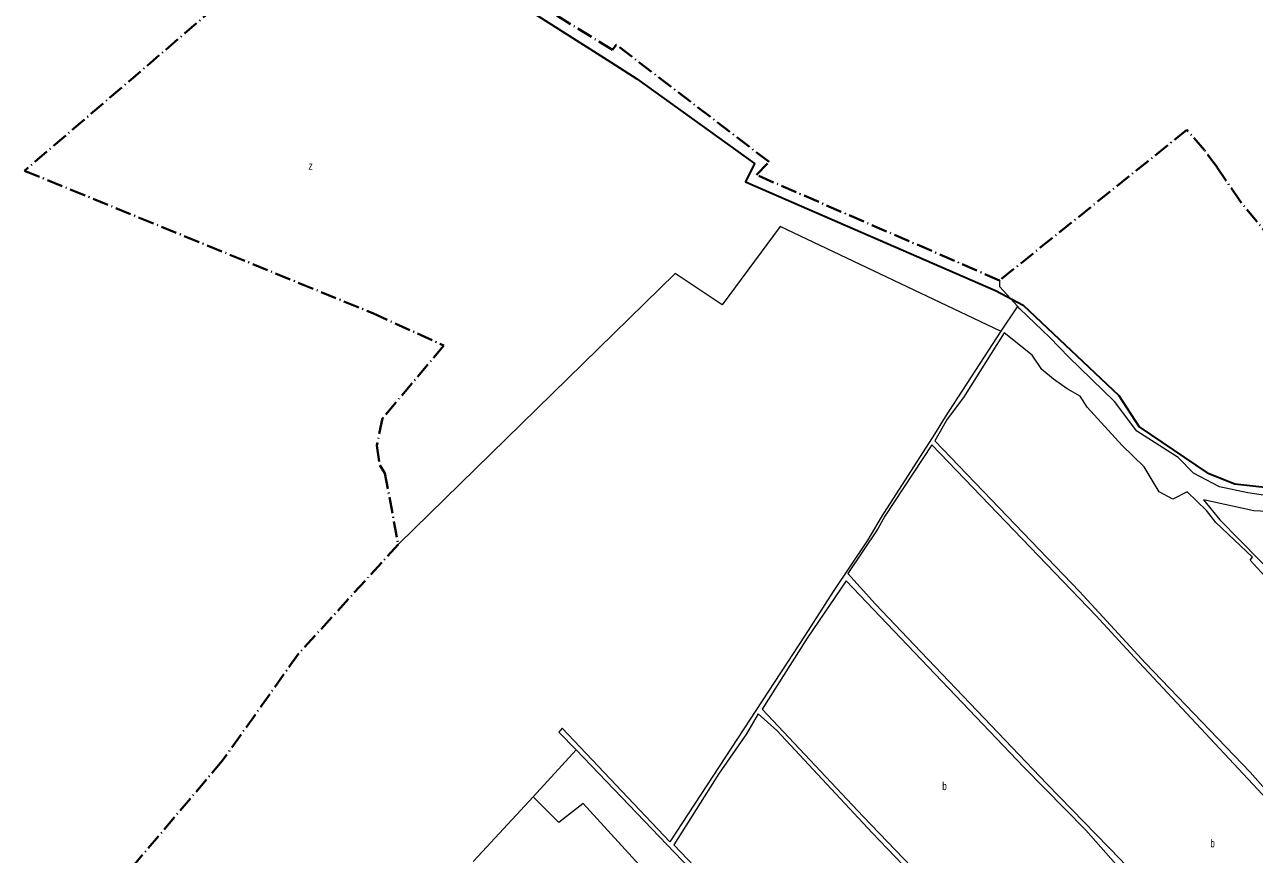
# Model space of a CAD drawing. Extents: x 639657 to 671642, y 222838 to 252123.
# Drawn here: x 644753 to 646290, y 248190 to 249227 of the extents above; entities that cross this region are included whole.
import ezdxf

# ---------------------------------------------------------------- set-up
doc = ezdxf.new("R2010")
doc.units = 0
doc.header["$LTSCALE"] = 4
doc.linetypes.add('DOT_DASHED', pattern=[7.7, 5, -1.2, 0.3, -1.2])
for name, color, linetype, lineweight in [('1', 7, 'Continuous', 13), ('21', 7, 'Continuous', 13), ('4', 7, 'DOT_DASHED', 40), ('57', 7, 'Continuous', 35)]:
    doc.layers.add(name, color=color, linetype=linetype, lineweight=lineweight)
doc.layers.add('7', color=7, linetype='Continuous')

msp = doc.modelspace()

# ---------------------------------------------------------------- linework, layer by layer
at = {"layer": '1'}
for points in [[(645993.826, 248875.57), (645972.05, 248899.46), (645972.05, 248908.054)], [(645993.826, 248875.57), (645992.519, 248873.57), (645973.293, 248844.153)], [(646331.89, 248634.73), (646281.8, 248642.27), (646246.55, 248649.82), (646214.09, 248666.82), (646194.96, 248686.41), (646142.95, 248719.13), (646115.22, 248756.14), (646058.04, 248811.88), (646034.39, 248836.19), (645996.77, 248872.34), (645993.826, 248875.57)], [(645973.293, 248844.153), (645903.45, 248737.29), (645890.33, 248715.35), (645823.45, 248611.69), (645807.1, 248583.51), (645763.44, 248518.77), (645728.6, 248464.13), (645559.5, 248205.77), (645424.71, 248347.85), (645420.853, 248343.097), (645442.247, 248320.79)], [(646307.79, 248533.19), (646284.58, 248558.15), (646287.81, 248561.81), (646241.81, 248605.07), (646230.21, 248619.92), (646206.14, 248643.38), (646188.08, 248634.35), (646170.88, 248643.39), (646152.18, 248674.81), (646124.89, 248701.28), (646081.25, 248749.27), (646072.44, 248762.82), (646056.1, 248772.08), (646038.9, 248784.13), (646024.5, 248796.18), (646012.46, 248814.26), (645977.21, 248842.24), (645926.46, 248761.37), (645906.03, 248734.06), (645890.76, 248706.96), (646071.32, 248518.86), (646154.07, 248429.11), (646284.94, 248292.85), (646316.1, 248257.77)], [(646725.07, 247820.97), (646524.1, 248034.13), (646408.49, 248153.15), (646358.86, 248202.02), (646140.1, 248436.43), (646091.96, 248488.94), (645887.11, 248702.02), (645828.18, 248613.19), (645819.58, 248597.06), (645781.72, 248541.13), (645816.33, 248503.04), (645873.08, 248443.42), (646031.06, 248278.1), (646122.82, 248184.03), (646223.6, 248074.66), (646425.54, 247861.57), (646586.84, 247692.88)], [(646313.884, 248618.347), (646289.32, 248619.47), (646226.56, 248633.47), (646246.97, 248608.3), (646321.76, 248532.11), (646332.94, 248522.85), (646344.11, 248508.43), (646373.76, 248456.35), (646407.09, 248484.31)], [(645442.247, 248320.79), (645669.47, 248083.86), (645729.587, 248020.726), (645956.106, 247782.841)]]:
    msp.add_lwpolyline(points, dxfattribs=at)
for points in [[(646019.13, 248008.88), (646197.17, 248092.54), (646151.61, 248138.82), (646079.2, 248220.41), (646001.83, 248299.41), (645779.79, 248532.31), (645730.96, 248460.69), (645674.82, 248371.63), (645800.99, 248237.52), (645881.81, 248153.56), (645984.53, 248043.76)], [(646032.47, 247986.63), (646004.18, 248017.2), (645812.17, 248217.29), (645693.3, 248345.16), (645669.65, 248366.04), (645655.24, 248340.87), (645620.39, 248290.32), (645564.45, 248202.33), (645759.89, 247997.07), (645961.95, 247786.44), (646146.54, 247866.92)]]:
    msp.add_lwpolyline(points, close=True, dxfattribs=at)
at = {"layer": '21'}
for points in [[(645973.293, 248844.153), (645972.793, 248844.39), (645697.377, 248975.062), (645624.681, 248877.155), (645565.964, 248916.318), (645220.57, 248578.269), (645220.07, 248577.78)], [(645314.11, 248181.56), (645314.57, 248182.06), (645388.485, 248262.374), (645442.247, 248320.79)], [(645729.587, 248020.726), (645729.11, 248020.226), (645695.98, 247985.502), (645451.329, 248254.047), (645420.573, 248230.269), (645388.985, 248261.874), (645388.485, 248262.374)]]:
    msp.add_lwpolyline(points, dxfattribs=at)
at = {"layer": '4'}
for p, q in [((646205.663, 249095.801), (645972.05, 248908.054)), ((646227.649, 249070.58), (646205.663, 249095.801)), ((646243.396, 249049.079), (646227.649, 249070.58))]:
    msp.add_line(p, q, dxfattribs=at)
for points in [[(645972.05, 248908.054), (645971.56, 248907.66), (645667.73, 249039.45), (645683.43, 249055.79), (645492.45, 249202.14), (645487.72, 249195.69), (645353.51, 249278.78), (645254.56, 249358.41), (645178.4, 249409.63), (644753.03, 249044.68), (645188.08, 248866.74), (645276.91, 248826.25), (645200.53, 248735.29), (645193.21, 248701.3), (645196.86, 248676.77), (645203.32, 248666.87), (645220.07, 248577.78)], [(646402.357, 248834.443), (646332.14, 248933.049), (646272.298, 249006.818), (646243.396, 249049.079)], [(645220.07, 248577.78), (645095.05, 248440.57), (645000.13, 248307.2), (644850.302, 248130.39)]]:
    msp.add_lwpolyline(points, dxfattribs=at)
at = {"layer": '57'}
msp.add_lwpolyline([(645334.118, 249276.969), (645485.924, 249180.316), (645518.125, 249159.605), (645665.332, 249053.747), (645653.831, 249030.735), (645966.645, 248894.96), (646001.146, 248876.55), (646120.751, 248763.789), (646146.052, 248724.667), (646231.156, 248667.136), (646265.657, 248653.328), (646389.863, 248639.521)], dxfattribs=at)

# ---------------------------------------------------------------- texts
at = {"layer": '7'}
for s, width, p in [('z', 0.8, (645107.783, 249045.985)), ('b', 0.75, (645899.962, 248270.595)), ('b', 0.75, (646235.013, 248199.06))]:
    msp.add_text(s, height=10, dxfattribs=dict(at, width=width)).set_placement(p)

doc.saveas('drawing.dxf')
